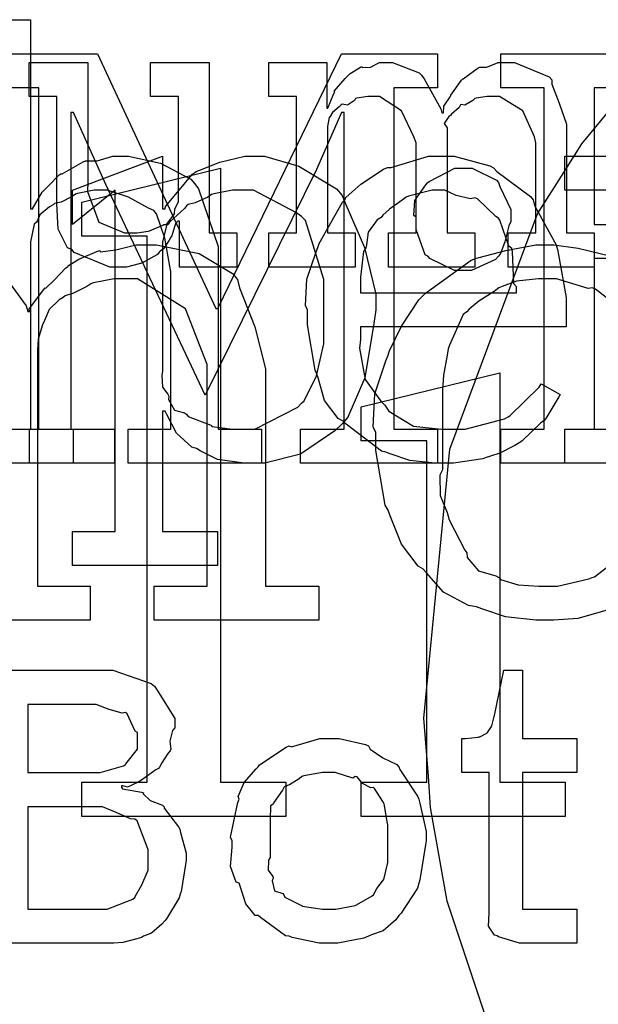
# Model space of a CAD drawing. Extents: x 0 to 8.5, y 0 to 11.
# Tile 348 of 379: x 3.753 to 3.988, y 9.508 to 9.909. Entities that reach past the tile are written whole.
import ezdxf

# ---------------------------------------------------------------- set-up
doc = ezdxf.new("R2010")
doc.units = 0
doc.layers.get('0').update_dxf_attribs({"linetype": 'CONTINUOUS'})

msp = doc.modelspace()

# ---------------------------------------------------------------- linework, layer by layer
at = {"color": 0}
for points in [[(3.72038, 9.90901), (3.75726, 9.90901), (3.75726, 9.83197), (3.75814, 9.83197), (3.75803, 9.83208), (3.76199, 9.83876), (3.76247, 9.83936), (3.76247, 9.83936), (3.76454, 9.84136), (3.76888, 9.84581), (3.76964, 9.84631), (3.77018, 9.84631), (3.77865, 9.85118), (3.77962, 9.85151), (3.77962, 9.85151), (3.78435, 9.85151), (3.79069, 9.85346), (3.79286, 9.85346), (3.79715, 9.85346), (3.81017, 9.85064), (3.82254, 9.84407), (3.82411, 9.84218), (3.82563, 9.84011), (3.83365, 9.81663), (3.83365, 9.80875), (3.83365, 9.74235), (3.85124, 9.74235), (3.85124, 9.72846), (3.79699, 9.72846), (3.79699, 9.74235), (3.81435, 9.74235), (3.81435, 9.80658), (3.81392, 9.80865), (3.81196, 9.82004), (3.80854, 9.83003), (3.8074, 9.83132), (3.80528, 9.83225), (3.7971, 9.83681), (3.78851, 9.83957), (3.78569, 9.83957), (3.78315, 9.83957), (3.77636, 9.83832), (3.7755, 9.83806), (3.77425, 9.83703), (3.76969, 9.83479), (3.76704, 9.83421), (3.76639, 9.83371), (3.76497, 9.83279), (3.76107, 9.82954), (3.76004, 9.82726), (3.75965, 9.82656), (3.75874, 9.82579), (3.75726, 9.81858), (3.75726, 9.81614), (3.75726, 9.74235), (3.77463, 9.74235), (3.77463, 9.72846), (3.72038, 9.72846)], [(3.743, 9.89512), (3.78444, 9.89512), (3.83263, 9.79139), (3.8335, 9.79139), (3.88385, 9.89512), (3.9229, 9.89512), (3.9229, 9.88124), (3.90511, 9.88124), (3.90511, 9.74235), (3.9229, 9.74235), (3.9229, 9.72846), (3.86714, 9.72846), (3.86714, 9.74235), (3.88493, 9.74235), (3.88493, 9.87125), (3.88385, 9.87125), (3.87364, 9.84804), (3.82829, 9.75624), (3.78792, 9.84196), (3.77468, 9.87125), (3.7736, 9.87125), (3.7736, 9.74235), (3.79139, 9.74235), (3.79139, 9.72846), (3.743, 9.72846)], [(4.00911, 9.72846), (3.94879, 9.72846), (3.94879, 9.74235), (3.94879, 9.74235), (3.96636, 9.74235), (3.96636, 9.88124), (3.94879, 9.88124), (3.94879, 9.89512), (4.02582, 9.89512)], [(3.94412, 9.49849), (3.92686, 9.55024), (3.92008, 9.58837), (3.91928, 9.60113), (3.91743, 9.62472), (3.928, 9.73415), (3.96365, 9.83003), (3.97439, 9.84679), (3.98172, 9.85846), (4.00814, 9.89051)], [(3.743, 9.74235), (3.76058, 9.74235), (3.76058, 9.88124), (3.743, 9.88124)], [(3.99219, 9.83957), (3.97483, 9.83957), (3.97483, 9.85346), (3.99219, 9.85346)], [(3.74897, 9.80143), (3.75543, 9.79258), (3.75618, 9.79025), (3.75706, 9.79025), (3.75651, 9.79101), (3.76247, 9.79904), (3.76313, 9.79981), (3.76346, 9.79975), (3.76693, 9.80311), (3.77154, 9.80783), (3.77246, 9.80849), (3.77235, 9.80865), (3.77692, 9.81158), (3.78424, 9.81461), (3.78549, 9.815), (3.78564, 9.81456), (3.79199, 9.81537), (3.80013, 9.81739), (3.80285, 9.81739), (3.8086, 9.81739), (3.82585, 9.81386), (3.83951, 9.80567), (3.84147, 9.80328), (3.84233, 9.79981), (3.84853, 9.78401), (3.85297, 9.76693), (3.85297, 9.76118), (3.85297, 9.6785), (3.87468, 9.6785), (3.87468, 9.66461), (3.80761, 9.66461), (3.80761, 9.6785), (3.8291, 9.6785), (3.8291, 9.76118), (3.8291, 9.76872), (3.82036, 9.79129), (3.80083, 9.8035), (3.79438, 9.8035), (3.79124, 9.8035), (3.78282, 9.80186), (3.78179, 9.80154), (3.78022, 9.80035), (3.77474, 9.79769), (3.77132, 9.79656), (3.77051, 9.7959), (3.76893, 9.79492), (3.76481, 9.79107), (3.76335, 9.78754), (3.76292, 9.78657), (3.76215, 9.78478), (3.76036, 9.77903), (3.7601, 9.77463), (3.7601, 9.77311), (3.7601, 9.6785), (3.78157, 9.6785), (3.78157, 9.66461), (3.71451, 9.66461)], [(3.99203, 9.66868), (3.98014, 9.66531), (3.97032, 9.66461), (3.96707, 9.66461), (3.96707, 9.66461), (3.96294, 9.66461), (3.95068, 9.66596), (3.94097, 9.66917), (3.93886, 9.67003), (3.93565, 9.67051), (3.9254, 9.67594), (3.91846, 9.68381), (3.91694, 9.68544), (3.91504, 9.68653), (3.90826, 9.69553), (3.90365, 9.70703), (3.90283, 9.70931), (3.90164, 9.71143), (3.89785, 9.73361), (3.89785, 9.741), (3.89675, 9.74333), (3.8974, 9.75667), (3.90196, 9.77012), (3.90283, 9.77246), (3.90332, 9.77393), (3.90831, 9.78424), (3.91542, 9.79492), (3.91694, 9.79656), (3.91808, 9.79764), (3.93668, 9.81108), (3.93886, 9.81196), (3.93994, 9.81218), (3.95074, 9.815), (3.96294, 9.81739), (3.96707, 9.81739), (3.97032, 9.81739), (3.98019, 9.81603), (3.99311, 9.81287)], [(4.02518, 9.81179), (3.98676, 9.81179), (3.98676, 9.74235), (4.00911, 9.74235)], [(3.99789, 9.79107), (3.98725, 9.79926), (3.98594, 9.79981), (3.98426, 9.79958), (3.97136, 9.8035), (3.96707, 9.8035), (3.96408, 9.8035), (3.95514, 9.80257), (3.94928, 9.80046), (3.94797, 9.79981), (3.94601, 9.79839), (3.93983, 9.79438), (3.93582, 9.79113), (3.93494, 9.79004), (3.93338, 9.78896), (3.92779, 9.77653), (3.92736, 9.77507), (3.92686, 9.77251), (3.9254, 9.76437), (3.92497, 9.75825), (3.92497, 9.75618), (3.92497, 9.72581), (3.92393, 9.72364), (3.92399, 9.71528), (3.92692, 9.70839), (3.92736, 9.70692), (3.92768, 9.70546), (3.93408, 9.69303), (3.93494, 9.69194), (3.93506, 9.69006), (3.93972, 9.68463), (3.94667, 9.68261), (3.94797, 9.68197), (3.94868, 9.6811), (3.95578, 9.67893), (3.96425, 9.6785), (3.96707, 9.6785), (3.96707, 9.6785), (3.97179, 9.6785), (3.9846, 9.68143), (3.98594, 9.68197), (3.98693, 9.68229), (3.9981, 9.69092)], [(4.03386, 9.72846), (3.97483, 9.72846), (3.97483, 9.74235), (3.97483, 9.74235), (3.99219, 9.74235)], [(3.72922, 9.64421), (3.785, 9.64421), (3.79069, 9.64421), (3.80637, 9.63878), (3.80778, 9.63769), (3.80875, 9.63607), (3.81603, 9.62463), (3.81603, 9.62076), (3.81511, 9.61974), (3.81392, 9.61529), (3.8144, 9.61214), (3.81407, 9.61143), (3.8131, 9.61029), (3.81065, 9.6065), (3.80974, 9.60476), (3.80931, 9.60428), (3.80826, 9.60368), (3.803, 9.59983), (3.80236, 9.5995), (3.80106, 9.59864), (3.79676, 9.59668), (3.79486, 9.59722), (3.79432, 9.59711), (3.79432, 9.59668), (3.79465, 9.59597), (3.80246, 9.59462), (3.80322, 9.59429), (3.80306, 9.59392), (3.80599, 9.59119), (3.81104, 9.58931), (3.81168, 9.58865), (3.81164, 9.58806), (3.81754, 9.58046), (3.81799, 9.57954), (3.81836, 9.57824), (3.82058, 9.56976), (3.82058, 9.56694), (3.82032, 9.56521), (3.81858, 9.55414), (3.81819, 9.55306), (3.81776, 9.55154), (3.81256, 9.54297), (3.8119, 9.54221), (3.81065, 9.54085), (3.80647, 9.53722), (3.80328, 9.53592), (3.80236, 9.53549), (3.80046, 9.53494), (3.79482, 9.53342), (3.79118, 9.5331), (3.78999, 9.5331), (3.72922, 9.5331)]]:
    msp.add_lwpolyline(points, dxfattribs=at)
for points in [[(3.79465, 9.80832), (3.7895, 9.80832), (3.77507, 9.81429), (3.77403, 9.81549), (3.77235, 9.81614), (3.76844, 9.82379), (3.76796, 9.83421), (3.76796, 9.83763), (3.76796, 9.87776), (3.75667, 9.87776), (3.75667, 9.89165), (3.78054, 9.89165), (3.78054, 9.84304), (3.78049, 9.83903), (3.78504, 9.82656), (3.79546, 9.82221), (3.79899, 9.82221), (3.80067, 9.82221), (3.80518, 9.82297), (3.80572, 9.82308), (3.80572, 9.82308), (3.81114, 9.82542), (3.81158, 9.82568), (3.81267, 9.82568), (3.81565, 9.82958), (3.81592, 9.83003), (3.81592, 9.83003), (3.81603, 9.83188), (3.81743, 9.83507), (3.81743, 9.8361), (3.81743, 9.87776), (3.80615, 9.87776), (3.80615, 9.89165), (3.83003, 9.89165), (3.83003, 9.82221), (3.84131, 9.82221), (3.84131, 9.80832), (3.81787, 9.80832), (3.81787, 9.82699), (3.81722, 9.82699), (3.81625, 9.82611), (3.81472, 9.82107), (3.8144, 9.82047), (3.81369, 9.81928), (3.81136, 9.81581), (3.81, 9.81483), (3.80963, 9.8144), (3.80897, 9.81347), (3.80354, 9.81039), (3.8029, 9.81006), (3.80149, 9.80963), (3.79633, 9.80832), (3.79465, 9.80832)], [(3.85422, 9.82221), (3.8655, 9.82221), (3.8655, 9.87776), (3.85422, 9.87776), (3.85422, 9.89165), (3.87788, 9.89165), (3.87788, 9.87299), (3.87831, 9.87299), (3.87831, 9.87299), (3.88081, 9.87896), (3.88113, 9.8795), (3.88086, 9.87993), (3.88542, 9.88514), (3.8859, 9.88558), (3.8859, 9.88558), (3.88743, 9.8871), (3.8916, 9.88971), (3.89219, 9.88992), (3.89231, 9.8896), (3.89561, 9.88971), (3.89936, 9.89165), (3.90067, 9.89165), (3.90462, 9.89165), (3.91553, 9.88732), (3.9165, 9.88644), (3.91749, 9.88493), (3.92437, 9.87278), (3.92475, 9.87104), (3.9254, 9.87104), (3.9254, 9.87104), (3.92551, 9.87381), (3.92811, 9.87765), (3.92844, 9.87819), (3.92833, 9.87831), (3.93272, 9.88444), (3.93321, 9.88493), (3.93343, 9.88488), (3.93951, 9.88943), (3.94015, 9.88971), (3.94015, 9.88971), (3.94308, 9.88971), (3.94769, 9.89165), (3.94928, 9.89165), (3.95432, 9.89165), (3.96847, 9.88569), (3.96946, 9.8845), (3.96946, 9.88282), (3.9725, 9.875), (3.97553, 9.86654), (3.97553, 9.86367), (3.97553, 9.82221), (3.98682, 9.82221), (3.98682, 9.80832), (3.95167, 9.80832), (3.95167, 9.82221), (3.96294, 9.82221), (3.96294, 9.85889), (3.96251, 9.86133), (3.95774, 9.87196), (3.94814, 9.87776), (3.94493, 9.87776), (3.94325, 9.87776), (3.93875, 9.87706), (3.93821, 9.8769), (3.93733, 9.87608), (3.93403, 9.87418), (3.93261, 9.87451), (3.93235, 9.87429), (3.93175, 9.87321), (3.92865, 9.87061), (3.92844, 9.87017), (3.92757, 9.86957), (3.92572, 9.86675), (3.92692, 9.86496), (3.92692, 9.86431), (3.92692, 9.82221), (3.93821, 9.82221), (3.93821, 9.80832), (3.90306, 9.80832), (3.90306, 9.82221), (3.91433, 9.82221), (3.91433, 9.85889), (3.91331, 9.86133), (3.90826, 9.87196), (3.89931, 9.87776), (3.89632, 9.87776), (3.89464, 9.87776), (3.89014, 9.87706), (3.8896, 9.8769), (3.88911, 9.87608), (3.88633, 9.87418), (3.88417, 9.87463), (3.88374, 9.87429), (3.88286, 9.87354), (3.88021, 9.87121), (3.87972, 9.87044), (3.87961, 9.87017), (3.8789, 9.86925), (3.8781, 9.86556), (3.8781, 9.86431), (3.8781, 9.82221), (3.88938, 9.82221), (3.88938, 9.80832), (3.85422, 9.80832), (3.85422, 9.82221)], [(3.98676, 9.82568), (4.02408, 9.82568), (4.02897, 9.82568), (4.04249, 9.83132), (4.04362, 9.83242), (4.04383, 9.83301), (4.04731, 9.83908), (4.05035, 9.84646), (4.05035, 9.8489), (4.05035, 9.85801), (4.05003, 9.85926), (4.04471, 9.87343), (4.04362, 9.87451), (4.04161, 9.87506), (4.03401, 9.87869), (4.02653, 9.88124), (4.02408, 9.88124), (3.98676, 9.88124), (3.98676, 9.82568)], [(3.70215, 9.74235), (3.71972, 9.74235), (3.71972, 9.83957), (3.70215, 9.83957), (3.70215, 9.85346), (3.73904, 9.85346), (3.73904, 9.74235), (3.75662, 9.74235), (3.75662, 9.72846), (3.70215, 9.72846), (3.70215, 9.74235)], [(3.77431, 9.70068), (3.79167, 9.70068), (3.79167, 9.83957), (3.77431, 9.82568), (3.77431, 9.83957), (3.81099, 9.85346), (3.81099, 9.83197), (3.81207, 9.83197), (3.81222, 9.83296), (3.82319, 9.84614), (3.82465, 9.84717), (3.82574, 9.8476), (3.83431, 9.85097), (3.84446, 9.85346), (3.84787, 9.85346), (3.85249, 9.85346), (3.86649, 9.84944), (3.88183, 9.84011), (3.88411, 9.8374), (3.88569, 9.83376), (3.89328, 9.81629), (3.89779, 9.79731), (3.89779, 9.79096), (3.89708, 9.78532), (3.89333, 9.76329), (3.88639, 9.74724), (3.88411, 9.74451), (3.88113, 9.74169), (3.86714, 9.73221), (3.85265, 9.72846), (3.84787, 9.72846), (3.84424, 9.72846), (3.83333, 9.72999), (3.82633, 9.73356), (3.82487, 9.73454), (3.82297, 9.73508), (3.81662, 9.74072), (3.81272, 9.74826), (3.81207, 9.74972), (3.81099, 9.74972), (3.81099, 9.70068), (3.83333, 9.70068), (3.83333, 9.68679), (3.77431, 9.68679), (3.77431, 9.70068)], [(3.9254, 9.72846), (3.92199, 9.72846), (3.91174, 9.7296), (3.90369, 9.73226), (3.90196, 9.73301), (3.90018, 9.7334), (3.88579, 9.74431), (3.8846, 9.74561), (3.88249, 9.74669), (3.87696, 9.75407), (3.8744, 9.76324), (3.87375, 9.76514), (3.8731, 9.76639), (3.87007, 9.78483), (3.87007, 9.79096), (3.86914, 9.79269), (3.86974, 9.80339), (3.87349, 9.81446), (3.87418, 9.81635), (3.87478, 9.81793), (3.88428, 9.83475), (3.88547, 9.8361), (3.88564, 9.83664), (3.89176, 9.84213), (3.90093, 9.84814), (3.90261, 9.8489), (3.90414, 9.8489), (3.91928, 9.85346), (3.92432, 9.85346), (3.92969, 9.85346), (3.94422, 9.8495), (3.94581, 9.84868), (3.9471, 9.84717), (3.96078, 9.83708), (3.96186, 9.83567), (3.96251, 9.83344), (3.97125, 9.81743), (3.97185, 9.81549), (3.97228, 9.81326), (3.97532, 9.7959), (3.97532, 9.7901), (3.97532, 9.78401), (3.89154, 9.78401), (3.89154, 9.77881), (3.89117, 9.77528), (3.89344, 9.76258), (3.89985, 9.75375), (3.90153, 9.75211), (3.90315, 9.74968), (3.91319, 9.7436), (3.92458, 9.74235), (3.92844, 9.74235), (3.93425, 9.74235), (3.95019, 9.74653), (3.95167, 9.74735), (3.95236, 9.74783), (3.96431, 9.75944), (3.96511, 9.76079), (3.97293, 9.75646), (3.97233, 9.75553), (3.96707, 9.74669), (3.96642, 9.74582), (3.9649, 9.74474), (3.95742, 9.73757), (3.95643, 9.73693), (3.95449, 9.73574), (3.94835, 9.73253), (3.94407, 9.73128), (3.94276, 9.73085), (3.94146, 9.73025), (3.92942, 9.72846), (3.9254, 9.72846)], [(3.7781, 9.59864), (3.80479, 9.59864), (3.80479, 9.82086), (3.7781, 9.82086), (3.7781, 9.83475), (3.83453, 9.84864), (3.83453, 9.59864), (3.86122, 9.59864), (3.86122, 9.58475), (3.7781, 9.58475), (3.7781, 9.59864)], [(3.93354, 9.80697), (3.9299, 9.80697), (3.91982, 9.81185), (3.919, 9.81282), (3.91792, 9.81332), (3.91422, 9.82357), (3.91422, 9.82693), (3.91422, 9.82867), (3.91336, 9.82926), (3.91379, 9.83535), (3.91818, 9.84179), (3.919, 9.84278), (3.91954, 9.8431), (3.93001, 9.84864), (3.93354, 9.84864), (3.93712, 9.84864), (3.947, 9.84375), (3.94786, 9.84278), (3.94829, 9.84115), (3.95285, 9.83182), (3.95285, 9.82867), (3.95285, 9.82693), (3.95204, 9.82508), (3.95036, 9.81853), (3.94868, 9.81381), (3.94786, 9.81282), (3.94661, 9.81136), (3.93679, 9.80697), (3.93354, 9.80697)], [(3.84224, 9.74235), (3.84858, 9.74235), (3.8661, 9.75125), (3.86762, 9.75299), (3.86865, 9.7539), (3.87369, 9.76411), (3.87674, 9.77713), (3.87674, 9.78142), (3.87674, 9.80051), (3.87663, 9.80328), (3.86914, 9.82721), (3.86762, 9.82894), (3.86561, 9.83046), (3.84804, 9.83957), (3.84224, 9.83957), (3.83942, 9.83957), (3.83187, 9.83817), (3.83094, 9.83783), (3.82937, 9.83681), (3.82422, 9.83442), (3.82146, 9.83376), (3.82075, 9.83328), (3.81999, 9.83219), (3.81401, 9.82667), (3.81358, 9.8259), (3.81256, 9.82519), (3.81099, 9.81842), (3.81099, 9.81614), (3.81099, 9.76579), (3.81065, 9.76426), (3.81104, 9.75939), (3.81315, 9.75657), (3.81358, 9.75581), (3.81347, 9.75444), (3.81586, 9.75011), (3.81999, 9.74897), (3.82075, 9.74843), (3.82146, 9.74744), (3.82997, 9.74419), (3.83094, 9.74388), (3.831, 9.74349), (3.83942, 9.74235), (3.84224, 9.74235)], [(3.89154, 9.7979), (3.95514, 9.7979), (3.95514, 9.80029), (3.9541, 9.80154), (3.9535, 9.81472), (3.95318, 9.81592), (3.95199, 9.81679), (3.94835, 9.82742), (3.94775, 9.82829), (3.94672, 9.82894), (3.93918, 9.83604), (3.93821, 9.83653), (3.93642, 9.83615), (3.93061, 9.83746), (3.92589, 9.83957), (3.92432, 9.83957), (3.92079, 9.83957), (3.91118, 9.83724), (3.91021, 9.83675), (3.90858, 9.8355), (3.90343, 9.83192), (3.90067, 9.82943), (3.90001, 9.8285), (3.89839, 9.82753), (3.89475, 9.82249), (3.89404, 9.81733), (3.89372, 9.81614), (3.89279, 9.81461), (3.89154, 9.80419), (3.89154, 9.80072), (3.89154, 9.7979)], [(3.89187, 9.59864), (3.91857, 9.59864), (3.91857, 9.73753), (3.89187, 9.73753), (3.89187, 9.75142), (3.94829, 9.76531), (3.94829, 9.59864), (3.97499, 9.59864), (3.97499, 9.58475), (3.89187, 9.58475), (3.89187, 9.59864)], [(3.95936, 9.5331), (3.95632, 9.5331), (3.94775, 9.53564), (3.94721, 9.53614), (3.94618, 9.5364), (3.94379, 9.5401), (3.94396, 9.54531), (3.94396, 9.54699), (3.94396, 9.60254), (3.93289, 9.60254), (3.93289, 9.61643), (3.9344, 9.61643), (3.9344, 9.61643), (3.93951, 9.61697), (3.93983, 9.61708), (3.94015, 9.61714), (3.94308, 9.61865), (3.94331, 9.61882), (3.94331, 9.61882), (3.94493, 9.62136), (3.94504, 9.62164), (3.94504, 9.62164), (3.94601, 9.62537), (3.94613, 9.62576), (3.95003, 9.64421), (3.95763, 9.64421), (3.95763, 9.61643), (3.97976, 9.61643), (3.97976, 9.60254), (3.95763, 9.60254), (3.95763, 9.54699), (3.97976, 9.54699), (3.97976, 9.5331), (3.97879, 9.5331), (3.97657, 9.5331), (3.97586, 9.5331), (3.97461, 9.5331), (3.97179, 9.5331), (3.97086, 9.5331), (3.96946, 9.5331), (3.96625, 9.5331), (3.96522, 9.5331), (3.96376, 9.5331), (3.96044, 9.5331), (3.95936, 9.5331)], [(3.75613, 9.60254), (3.78217, 9.60254), (3.7856, 9.60254), (3.79503, 9.60525), (3.79585, 9.60579), (3.79611, 9.60607), (3.80083, 9.61208), (3.80083, 9.61404), (3.80083, 9.61882), (3.79986, 9.61947), (3.79665, 9.62651), (3.79585, 9.62706), (3.79449, 9.62674), (3.78922, 9.62819), (3.7839, 9.63032), (3.78217, 9.63032), (3.75613, 9.63032), (3.75613, 9.60254)], [(3.87885, 9.5331), (3.87478, 9.5331), (3.86376, 9.53549), (3.86257, 9.53592), (3.86106, 9.53618), (3.85086, 9.54351), (3.84999, 9.54438), (3.84868, 9.54438), (3.84494, 9.5491), (3.84261, 9.55638), (3.84218, 9.55761), (3.84093, 9.558), (3.83871, 9.5644), (3.83936, 9.57221), (3.83936, 9.57476), (3.83871, 9.57633), (3.84169, 9.59044), (3.84218, 9.59169), (3.84174, 9.59278), (3.84418, 9.59853), (3.84912, 9.60406), (3.84999, 9.60493), (3.85047, 9.60568), (3.86133, 9.61296), (3.86257, 9.61339), (3.86356, 9.61301), (3.875, 9.61643), (3.87885, 9.61643), (3.88286, 9.61643), (3.89367, 9.61393), (3.89492, 9.61339), (3.89551, 9.61203), (3.90072, 9.60851), (3.90642, 9.6059), (3.90728, 9.60493), (3.90761, 9.60385), (3.91482, 9.59299), (3.91531, 9.59169), (3.91581, 9.59017), (3.91835, 9.57861), (3.91835, 9.57476), (3.91808, 9.57319), (3.91581, 9.55892), (3.91531, 9.55761), (3.91482, 9.5555), (3.90815, 9.54536), (3.90728, 9.54438), (3.90597, 9.54264), (3.90088, 9.53814), (3.89611, 9.53646), (3.89492, 9.53592), (3.89301, 9.53521), (3.88238, 9.5331), (3.87885, 9.5331)], [(3.87885, 9.54699), (3.88151, 9.54699), (3.88872, 9.54829), (3.88949, 9.5485), (3.89003, 9.54867), (3.89638, 9.5524), (3.89686, 9.55285), (3.89686, 9.55285), (3.89822, 9.55533), (3.90099, 9.55897), (3.90121, 9.55957), (3.90121, 9.55957), (3.90272, 9.56592), (3.90272, 9.56803), (3.90272, 9.58149), (3.90256, 9.58171), (3.90142, 9.58914), (3.90121, 9.58974), (3.90099, 9.59033), (3.89735, 9.59603), (3.89686, 9.59646), (3.89578, 9.59636), (3.89236, 9.59814), (3.89025, 9.60081), (3.88949, 9.60101), (3.88851, 9.60026), (3.88124, 9.60254), (3.87885, 9.60254), (3.87608, 9.60254), (3.86854, 9.60129), (3.86778, 9.60101), (3.86664, 9.60004), (3.86268, 9.5976), (3.86079, 9.5969), (3.8604, 9.59646), (3.85986, 9.59538), (3.85628, 9.59039), (3.85607, 9.58974), (3.85499, 9.58903), (3.85476, 9.58339), (3.85476, 9.58149), (3.85476, 9.56803), (3.85417, 9.56694), (3.85394, 9.56278), (3.85585, 9.56022), (3.85607, 9.55957), (3.85563, 9.55854), (3.85656, 9.55447), (3.85992, 9.55339), (3.8604, 9.55285), (3.86083, 9.55192), (3.86703, 9.54878), (3.86778, 9.5485), (3.86783, 9.54813), (3.87608, 9.54699), (3.87885, 9.54699)], [(3.75613, 9.54699), (3.78478, 9.54699), (3.78851, 9.54699), (3.79889, 9.551), (3.79975, 9.55176), (3.79981, 9.55219), (3.80251, 9.55692), (3.80518, 9.56282), (3.80518, 9.56478), (3.80518, 9.57107), (3.80501, 9.57156), (3.80062, 9.5829), (3.79975, 9.58365), (3.79801, 9.58376), (3.7921, 9.58632), (3.78657, 9.58865), (3.78478, 9.58865), (3.75613, 9.58865), (3.75613, 9.54699)]]:
    msp.add_lwpolyline(points, close=True, dxfattribs=at)

doc.saveas('drawing.dxf')
